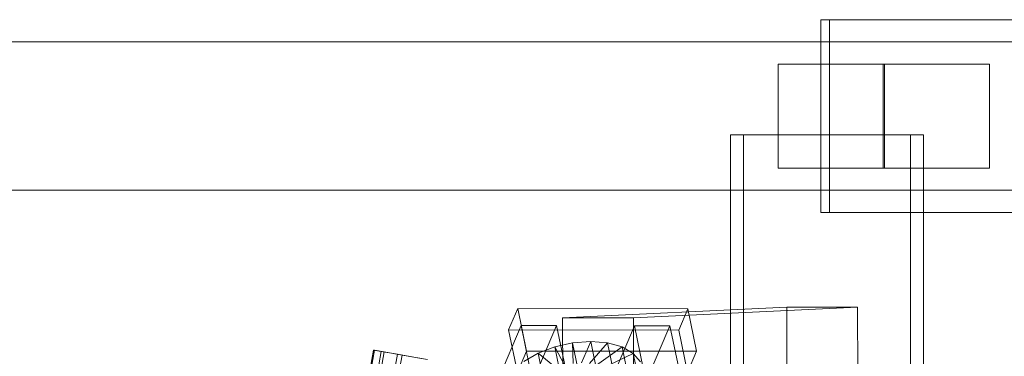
# Model space of a CAD drawing. Header units: millimetres. Extents: x -4395 to 65662, y -65530 to 6847.
# Tile 639 of 656: x 19931 to 20197, y -17635 to -17544. Entities that reach past the tile are written whole.
import ezdxf

# ---------------------------------------------------------------- set-up
doc = ezdxf.new("R2010")
doc.units = ezdxf.units.MM
doc.layers.add('superior_C02', color=7, linetype='Continuous', lineweight=0)
doc.layers.add('superior_C07', color=7, linetype='Continuous', lineweight=0)

msp = doc.modelspace()

# ---------------------------------------------------------------- linework, layer by layer
at = {"layer": 'superior_C02'}
for p, q in [((20208.346, -17544), (20147.255, -17544)), ((20147.255, -17544), (20147.255, -17596)), ((20149.64, -17544), (20147.255, -17544)), ((20149.64, -17596), (20149.64, -17544)), ((20149.64, -17544), (20210.731, -17544)), ((20484.747, -17550), (19339.287, -17550)), ((19351.209, -17550), (20496.669, -17550)), ((20539.887, -17550), (19394.427, -17550)), ((19409.329, -17550), (20554.789, -17550)), ((20164.438, -17556), (20135.801, -17556)), ((20135.801, -17556), (20135.801, -17584)), ((20164.079, -17556), (20135.801, -17556)), ((20164.079, -17584), (20164.079, -17556)), ((20164.079, -17556), (20192.715, -17556)), ((20164.438, -17584), (20164.438, -17556)), ((20164.438, -17556), (20192.715, -17556)), ((20192.715, -17556), (20192.715, -17584)), ((20171.385, -17575), (20122.893, -17575)), ((20122.893, -17575), (20122.893, -18425)), ((20126.47, -17575), (20122.893, -17575)), ((20126.47, -18425), (20126.47, -17575)), ((20126.47, -17575), (20174.961, -17575)), ((20171.385, -18425), (20171.385, -17575)), ((20171.385, -17575), (20174.961, -17575)), ((20174.961, -17575), (20174.961, -18425)), ((20135.801, -17584), (20164.438, -17584)), ((20135.801, -17584), (20164.079, -17584)), ((20192.715, -17584), (20164.079, -17584)), ((20192.715, -17584), (20164.438, -17584)), ((19339.287, -17590), (20484.747, -17590)), ((19351.209, -17590), (20496.669, -17590)), ((19394.427, -17590), (20539.887, -17590)), ((19409.329, -17590), (20554.789, -17590)), ((20147.255, -17596), (20208.346, -17596)), ((20147.255, -17596), (20149.64, -17596)), ((20210.731, -17596), (20149.64, -17596)), ((20065.616, -17621.857), (20063.167, -17627.592)), ((20067.996, -17633.325), (20065.616, -17621.857)), ((20065.616, -17621.857), (20111.434, -17621.914)), ((20138.076, -17621.488), (20077.683, -17624.356)), ((20096.774, -17624.356), (20157.167, -17621.488)), ((20108.986, -17627.65), (20111.434, -17621.914)), ((20111.434, -17621.914), (20113.814, -17633.382)), ((20138.152, -17639.486), (20138.076, -17621.488)), ((20138.076, -17621.488), (20157.167, -17621.488)), ((20157.167, -17621.488), (20157.243, -17639.486)), ((20096.774, -17624.356), (20077.683, -17624.356)), ((20077.683, -17624.356), (20077.759, -17642.354)), ((20096.85, -17642.354), (20096.774, -17624.356)), ((20066.521, -17626.449), (20054.77, -17653.98)), ((20108.986, -17627.65), (20063.167, -17627.592)), ((20063.167, -17627.592), (20065.548, -17639.061)), ((20064.316, -17653.992), (20076.066, -17626.461)), ((20068.901, -17637.917), (20066.521, -17626.449)), ((20066.521, -17626.449), (20076.066, -17626.461)), ((20076.066, -17626.461), (20078.447, -17637.929)), ((20097.066, -17626.487), (20085.316, -17654.019)), ((20094.861, -17654.031), (20106.612, -17626.499)), ((20099.447, -17637.955), (20097.066, -17626.487)), ((20097.066, -17626.487), (20106.612, -17626.499)), ((20106.612, -17626.499), (20108.992, -17637.967)), ((20111.366, -17639.118), (20108.986, -17627.65)), ((20080.415, -17631.1), (20085.267, -17630.735)), ((20085.267, -17630.735), (20082.819, -17636.47)), ((20087.308, -17640.564), (20085.267, -17630.735)), ((20085.267, -17630.735), (20089.803, -17631.112)), ((20065.548, -17639.061), (20067.996, -17633.325)), ((20113.814, -17633.382), (20067.996, -17633.325)), ((20071.081, -17633.91), (20075.576, -17632.183)), ((20075.576, -17632.183), (20080.415, -17631.1)), ((20075.576, -17632.183), (20078.229, -17637.157)), ((20077.616, -17642.013), (20075.576, -17632.183)), ((20080.415, -17631.1), (20080.521, -17636.643)), ((20082.455, -17640.93), (20080.415, -17631.1)), ((20089.803, -17631.112), (20084.968, -17636.649)), ((20093.713, -17632.206), (20086.82, -17637.167)), ((20091.843, -17640.942), (20089.803, -17631.112)), ((20089.803, -17631.112), (20093.713, -17632.206)), ((20095.753, -17642.036), (20093.713, -17632.206)), ((20093.713, -17632.206), (20096.73, -17633.943)), ((20113.814, -17633.382), (20111.366, -17639.118)), ((20067.235, -17636.164), (20071.081, -17633.91)), ((20071.081, -17633.91), (20076.099, -17637.975)), ((20073.121, -17643.74), (20071.081, -17633.91)), ((20096.73, -17633.943), (20088.249, -17637.99)), ((20098.77, -17643.772), (20096.73, -17633.943)), ((20096.73, -17633.943), (20098.648, -17636.203))]:
    msp.add_line(p, q, dxfattribs=at)
at = {"layer": 'superior_C07'}
for p, q in [((20026.776, -17633.049), (20024.358, -17646.839)), ((20027.036, -17633.095), (20024.618, -17646.885)), ((20028.856, -17633.414), (20026.438, -17647.204)), ((20027.036, -17633.095), (20026.776, -17633.049)), ((20026.776, -17633.049), (20028.856, -17633.414)), ((20029.626, -17633.549), (20027.036, -17633.095)), ((20027.208, -17647.339), (20029.626, -17633.549)), ((20028.856, -17633.414), (20033.195, -17634.175)), ((20034.446, -17634.394), (20029.626, -17633.549)), ((20033.195, -17634.175), (20030.778, -17647.964)), ((20034.446, -17634.394), (20032.029, -17648.184)), ((20033.195, -17634.175), (20039.629, -17635.303)), ((20041.312, -17635.598), (20034.446, -17634.394))]:
    msp.add_line(p, q, dxfattribs=at)

doc.saveas('drawing.dxf')
